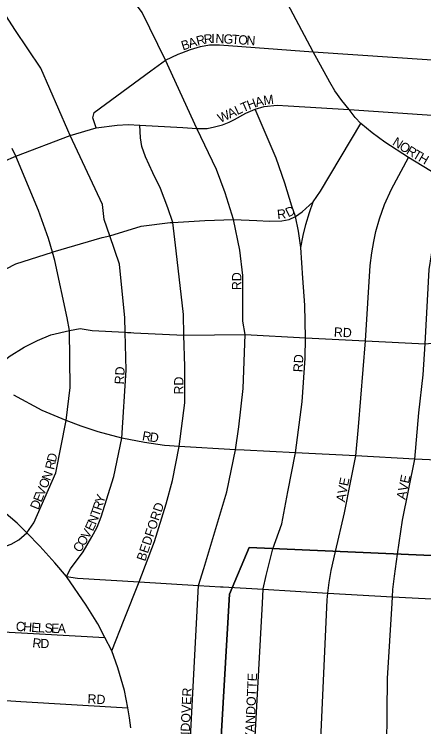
# Model space of a CAD drawing. Extents: x 0 to 34, y -6.2 to 22.
# Drawn here: x 3.531 to 3.949, y 19.984 to 20.712 of the extents above; entities that cross this region are included whole.
import ezdxf

# ---------------------------------------------------------------- set-up
doc = ezdxf.new("R2010")
doc.units = 0
for name, color, linetype in [('GM_X_City_Street', 7, 'Continuous'), ('GM_X_City_Street_Text', 7, 'Continuous'), ('GM_X_Corporation', 7, 'Continuous')]:
    doc.layers.add(name, color=color, linetype=linetype)

msp = doc.modelspace()

# ---------------------------------------------------------------- linework, layer by layer
at = {"layer": 'GM_X_City_Street'}
for points in [[(3.58568, 20.59383), (3.55788, 20.65723), (3.53156, 20.697), (3.51343, 20.72449), (3.49647, 20.74789), (3.46313, 20.7976), (3.46226, 20.79889)], [(3.6855, 20.66561), (3.66136, 20.7142), (3.64317, 20.73959), (3.62185, 20.76781), (3.61734, 20.77384)], [(4.14634, 20.42702), (4.14285, 20.42815), (4.13412, 20.431), (4.1282, 20.43462), (4.12327, 20.43725), (4.11389, 20.44448), (4.09417, 20.46339), (4.07987, 20.47522), (4.06256, 20.48701), (4.03647, 20.50333), (3.985, 20.53457), (3.93355, 20.56597), (3.90938, 20.58159), (3.89656, 20.5913), (3.88504, 20.60083), (3.87921, 20.60699), (3.87288, 20.61497), (3.8654, 20.62434), (3.85841, 20.6342), (3.85316, 20.64308), (3.83619, 20.67417), (3.80432, 20.73465)], [(3.70199, 20.67304), (3.71088, 20.67647), (3.72097, 20.67936), (3.73018, 20.68108), (3.74055, 20.68137), (3.83619, 20.67417), (3.92237, 20.66823), (4.13851, 20.65374), (4.1464, 20.65308)], [(3.61122, 20.60676), (3.61251, 20.61195), (3.67051, 20.6546), (3.6855, 20.66561), (3.69821, 20.67158), (3.70199, 20.67304)], [(3.70933, 19.94078), (3.71906, 20.12835), (3.72466, 20.14594), (3.74785, 20.22436), (3.75682, 20.26719), (3.76035, 20.29073), (3.76487, 20.32989), (3.76666, 20.38519), (3.76436, 20.3987), (3.76446, 20.44545), (3.76115, 20.47138), (3.75481, 20.50263), (3.74617, 20.53), (3.73752, 20.55391), (3.71751, 20.59568), (3.6855, 20.66561)], [(3.49441, 20.55102), (3.53244, 20.56745), (3.58803, 20.58847), (3.61467, 20.59654), (3.63599, 20.59913), (3.64708, 20.59971), (3.65918, 20.59927), (3.70296, 20.59683), (3.71751, 20.59568), (3.72802, 20.59582), (3.73551, 20.59726), (3.74372, 20.59956), (3.75049, 20.6023), (3.75596, 20.60503), (3.76734, 20.61152), (3.77699, 20.6154), (3.78608, 20.61809), (3.79956, 20.61957), (3.81073, 20.61892), (3.87288, 20.61497), (3.97235, 20.60839)], [(3.79502, 20.166), (3.80417, 20.19166), (3.81025, 20.22436), (3.81805, 20.26424), (3.82482, 20.31635), (3.82813, 20.36095), (3.82847, 20.38167), (3.82777, 20.41493), (3.82569, 20.44266), (3.82365, 20.47412), (3.8212, 20.49068), (3.8181, 20.50581), (3.81458, 20.51631), (3.80724, 20.53965), (3.79831, 20.56529), (3.77699, 20.6154)], [(3.61467, 20.59654), (3.61122, 20.60676)], [(3.63055, 20.0617), (3.64328, 20.09366), (3.6584, 20.1323), (3.67402, 20.17356), (3.68595, 20.21185), (3.6925, 20.23583), (3.69942, 20.27072), (3.70516, 20.31531), (3.70515, 20.35223), (3.70425, 20.38446), (3.70366, 20.40544), (3.6964, 20.47077), (3.69288, 20.49976), (3.6877, 20.51459), (3.6802, 20.53447), (3.67257, 20.55045), (3.66509, 20.56687), (3.66134, 20.57724), (3.6599, 20.58603), (3.65918, 20.59927)], [(3.69028, 20.49943), (3.69288, 20.49976), (3.72544, 20.50174), (3.75481, 20.50263), (3.77872, 20.50148), (3.79111, 20.5009), (3.80407, 20.50119), (3.81185, 20.50278), (3.8181, 20.50581), (3.82481, 20.51041), (3.83619, 20.52063), (3.84367, 20.53158), (3.88504, 20.60083)], [(3.58436, 20.13783), (3.58846, 20.14555), (3.60129, 20.16281), (3.61017, 20.17826), (3.61543, 20.18813), (3.6197, 20.19865), (3.6326, 20.2401), (3.6407, 20.27911), (3.64519, 20.34862), (3.64423, 20.38738), (3.64387, 20.40223), (3.63836, 20.45699), (3.62836, 20.48589), (3.62256, 20.50267), (3.62087, 20.51804), (3.58803, 20.58847), (3.58568, 20.59383)], [(3.50634, 20.16529), (3.50906, 20.16561), (3.51711, 20.16692), (3.52764, 20.1707), (3.53553, 20.17523), (3.54374, 20.18238), (3.55098, 20.19241), (3.5732, 20.24356), (3.58403, 20.29721), (3.588, 20.33077), (3.58731, 20.3892), (3.58494, 20.40208), (3.57223, 20.46068), (3.56977, 20.46934), (3.56585, 20.48313), (3.55548, 20.512), (3.53244, 20.56745), (3.52868, 20.5754)], [(3.85897, 20.16336), (3.86828, 20.20269), (3.87452, 20.23542), (3.87973, 20.26107), (3.88251, 20.29058), (3.88977, 20.37866), (3.89451, 20.45568), (3.8961, 20.46864), (3.89812, 20.48016), (3.90027, 20.49053), (3.90402, 20.5035), (3.90921, 20.5179), (3.91612, 20.53374), (3.93355, 20.56597)], [(3.92243, 20.16057), (3.92756, 20.19545), (3.94002, 20.25755), (3.94431, 20.30502), (3.94857, 20.34398), (3.95057, 20.37564), (3.95459, 20.45152), (3.95711, 20.46659), (3.95912, 20.47996), (3.96922, 20.50245), (3.985, 20.53457)], [(3.82365, 20.47412), (3.82596, 20.48622), (3.8287, 20.49745), (3.83258, 20.50983), (3.83619, 20.52063)], [(3.43735, 20.39856), (3.43754, 20.39873), (3.46143, 20.41584), (3.48056, 20.4288), (3.49484, 20.43762), (3.51324, 20.44734), (3.53244, 20.45725), (3.56977, 20.46934), (3.57071, 20.46964), (3.62074, 20.48438), (3.62836, 20.48589), (3.66062, 20.49572), (3.69028, 20.49943)], [(3.6467, 20.38724), (3.64986, 20.38706), (3.6529, 20.38689), (3.70425, 20.38446), (3.76666, 20.38519), (3.82847, 20.38167), (3.88977, 20.37866), (3.95057, 20.37564), (3.96716, 20.37715), (3.97771, 20.37815), (3.99329, 20.38217), (4.01138, 20.3887), (4.06732, 20.41371), (4.10579, 20.42999), (4.12327, 20.43725)], [(3.50132, 20.34161), (3.5111, 20.34997), (3.52583, 20.36256), (3.54112, 20.3721), (3.55452, 20.379), (3.56825, 20.3846), (3.58731, 20.3892), (3.59833, 20.39133), (3.61036, 20.38929), (3.64423, 20.38738), (3.6467, 20.38724)], [(3.7657, 20.26676), (3.75682, 20.26719), (3.69942, 20.27072), (3.68441, 20.2716), (3.66381, 20.2747), (3.6407, 20.27911), (3.61656, 20.28558), (3.59934, 20.29132), (3.58403, 20.29721), (3.55937, 20.30749), (3.5306, 20.32294)], [(4.12545, 20.24801), (4.05593, 20.25236), (3.99982, 20.25504), (3.94002, 20.25755), (3.87973, 20.26107), (3.81805, 20.26424), (3.7657, 20.26676)], [(3.64979, 19.98312), (3.64847, 19.99331), (3.64699, 20.0035), (3.6436, 20.02118), (3.6368, 20.04428), (3.63055, 20.0617), (3.62348, 20.07535), (3.61625, 20.08916), (3.60425, 20.1084), (3.58436, 20.13783), (3.57241, 20.15153), (3.55687, 20.1687), (3.54374, 20.18238), (3.53372, 20.19208), (3.50643, 20.21526)], [(3.78526, 20.12524), (3.78812, 20.13887), (3.79502, 20.166)], [(3.82961, 19.7061), (3.84217, 19.92896), (3.84238, 19.93372), (3.85044, 20.11379), (3.85108, 20.12062), (3.85256, 20.13147), (3.85464, 20.14375), (3.85897, 20.16336)], [(3.89593, 19.67566), (3.91102, 19.91954), (3.91112, 19.92982), (3.91222, 20.03359), (3.91693, 20.11042), (3.91718, 20.117), (3.9175, 20.12457), (3.91931, 20.13821), (3.92243, 20.16057)], [(3.58436, 20.13783), (3.59554, 20.13618), (3.6584, 20.1323), (3.71906, 20.12835), (3.74143, 20.12719), (3.74433, 20.12703)], [(3.74433, 20.12703), (3.78515, 20.12473), (3.85108, 20.12062), (3.91718, 20.117), (3.98408, 20.11355), (4.04886, 20.10993), (4.11253, 20.10694), (4.11465, 20.10685)], [(3.77505, 19.93689), (3.7845, 20.11059), (3.78515, 20.12473), (3.78526, 20.12524)], [(3.40473, 20.08802), (3.42357, 20.08603), (3.46516, 20.08439), (3.51301, 20.08143), (3.55657, 20.07897), (3.62348, 20.07535)], [(3.36075, 20.00006), (3.36588, 20.00631), (3.37236, 20.01279), (3.38196, 20.01524), (3.39536, 20.01658), (3.40719, 20.0168), (3.41962, 20.01715), (3.51711, 20.01123), (3.53767, 20.00992), (3.64699, 20.0035)]]:
    msp.add_lwpolyline(points, dxfattribs=at)
at = {"layer": 'GM_X_Corporation'}
for points in [[(2.94372, 20.28635), (2.97862, 20.25643), (3.02508, 20.20382), (3.07685, 20.08662), (3.0863, 20.08412), (3.09795, 20.08105), (3.12677, 20.06473), (3.15659, 20.05511), (3.18832, 20.04308), (3.19745, 20.04019), (3.22726, 20.00509), (3.24938, 19.98105), (3.26, 19.96599), (3.31285, 19.963), (3.41738, 19.9572), (3.51991, 19.95122), (3.5666, 19.9481), (3.65077, 19.9435), (3.6922, 19.94158), (3.74012, 19.93873), (3.75089, 20.11953), (3.77081, 20.16721), (4.1276, 20.15181)], [(4.1276, 20.15181), (3.77081, 20.16721), (3.75089, 20.11953), (3.74012, 19.93873), (3.82109, 19.93456), (3.79749, 19.70726), (3.87046, 19.70415), (3.87047, 19.63478), (4.10008, 19.62046)]]:
    msp.add_lwpolyline(points, dxfattribs=at)

# ---------------------------------------------------------------- texts
at = {"layer": 'GM_X_City_Street_Text'}
for s, rotation, p in [('B', 18.05093, (3.70317, 20.67546)), ('A', 18.07105, (3.7103, 20.67779)), ('R', 14.13048, (3.71806, 20.68033)), ('R', 6.81481, (3.72502, 20.6821)), ('I', 1.00509, (3.73221, 20.68297)), ('N', 358.07628, (3.73625, 20.68305)), ('G', 356.56681, (3.74451, 20.68277)), ('T', 356.33676, (3.75282, 20.68227)), ('O', 356.34482, (3.75948, 20.68184)), ('N', 356.34482, (3.76779, 20.68131)), ('A', 14.65122, (3.77825, 20.61753)), ('M', 7.61751, (3.78601, 20.61958)), ('T', 23.49638, (3.76469, 20.61209)), ('H', 20.4256, (3.77068, 20.6147)), ('W', 24.94071, (3.74132, 20.60123)), ('A', 24.93238, (3.75114, 20.60579)), ('L', 24.92777, (3.7587, 20.60931)), ('N', 327.55899, (3.91637, 20.57945)), ('O', 327.54055, (3.9234, 20.57498)), ('R', 328.37445, (3.93056, 20.57042)), ('T', 329.54389, (3.93713, 20.56638)), ('H', 329.67847, (3.94289, 20.56299)), ('R', 5.69126, (3.79983, 20.50307)), ('D', 25.62204, (3.81068, 20.50476)), ('RD', 90, (3.7628, 20.43045)), ('RD', 356.98902, (3.85717, 20.38305)), ('RD', 86.82218, (3.8253, 20.34638)), ('RD', 86.8215, (3.6428, 20.33388)), ('RD', 90, (3.70363, 20.32378)), ('R', 350.21429, (3.66102, 20.27713)), ('D', 352.68129, (3.66885, 20.2758)), ('D', 78.23025, (3.57321, 20.25393)), ('R', 76.52321, (3.5714, 20.24634)), ('N', 69.69507, (3.56742, 20.23495)), ('AVE', 77.90417, (3.93034, 20.21582)), ('O', 67.98803, (3.56418, 20.22694)), ('E', 78.5293, (3.87174, 20.22961)), ('V', 67.98803, (3.56106, 20.21921)), ('V', 79.34051, (3.8702, 20.22146)), ('E', 67.98803, (3.55856, 20.21303)), ('Y', 71.57854, (3.62201, 20.2117)), ('A', 79.31589, (3.86866, 20.21326)), ('D', 67.98803, (3.55543, 20.20531)), ('R', 71.42535, (3.61961, 20.20457)), ('BEDFORD', 71.564, (3.66457, 20.15272)), ('T', 70.80896, (3.61738, 20.19816)), ('N', 68.87999, (3.61426, 20.19006)), ('E', 64.58685, (3.61109, 20.18333)), ('V', 60.94253, (3.60674, 20.17546)), ('O', 58.81687, (3.60224, 20.168)), ('C', 57.74488, (3.59813, 20.16149)), ('C', 356.08739, (3.5322, 20.08222)), ('H', 356.08567, (3.53969, 20.08171)), ('E', 356.28001, (3.54803, 20.08114)), ('L', 357.57932, (3.55492, 20.08069)), ('S', 358.23453, (3.5617, 20.08041)), ('E', 358.29811, (3.56837, 20.08021)), ('A', 358.30389, (3.57504, 20.08001)), ('R', 353.5257, (3.54902, 20.06546)), ('D', 359.36502, (3.55751, 20.06454)), ('WYANDOTTE', 87.42561, (3.7753, 19.95803)), ('ANDOVER', 87.47529, (3.70946, 19.96135)), ('RD', 356.98902, (3.6055, 20.00805))]:
    msp.add_text(s, height=0.00947, rotation=rotation, dxfattribs=at).set_placement(p)

doc.saveas('drawing.dxf')
